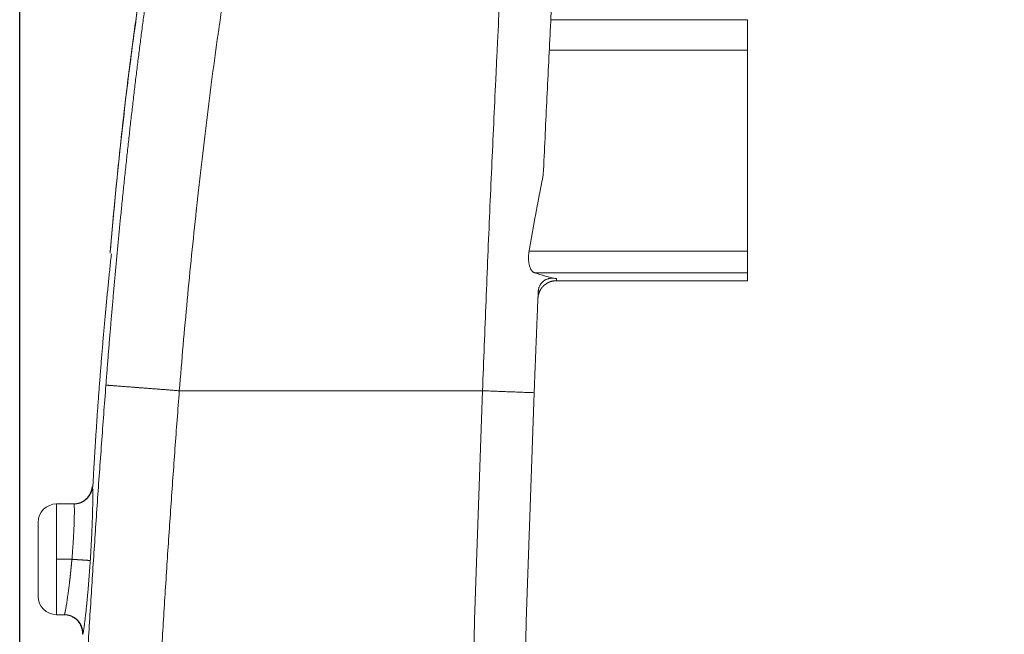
# Model space of a CAD drawing. Header units: millimetres. Extents: x 5437 to 18441, y -4466 to 3128.
# Tile 393 of 497: x 13343 to 13609, y 499 to 666. Entities that reach past the tile are written whole.
import ezdxf

# ---------------------------------------------------------------- set-up
doc = ezdxf.new("R2010")
doc.units = ezdxf.units.MM
doc.layers.add('1', color=7, linetype='Continuous', true_color=0xffffff)
doc.dimstyles.get("Standard").update_dxf_attribs({"dimtxt": 0.18, "dimasz": 0.18, "dimexe": 0.18, "dimexo": 0.0625, "dimgap": 0.09, "dimtad": 0, "dimtih": 1, "dimtoh": 1, "dimdec": 4, "dimzin": 0, "dimdsep": 46, "dimtxsty": 'Standard', "dimcen": 0.09, "dimadec": 0, "dimazin": 0, "dimtfac": 1, "dimtdec": 4, "dimtofl": 0, "dimtmove": 0, "dimatfit": 3, "dimfxl": 1, "dimtolj": 1, "dimtzin": 0, "dimarcsym": 0})

# ---------------------------------------------------------------- blocks, each defined once
blk = doc.blocks.new('*D2')
at = {"color": 0, "lineweight": -2, "transparency": 16777216}
for p, q in [((13342.58, 254.08), (13342.58, 1268.86)), ((13822.08, 1032.13), (13822.08, 1268.86))]:
    blk.add_line(p, q, dxfattribs=at)
at = {"color": 0, "lineweight": 0, "transparency": 16777216}
for p, q in [((13422.58, 1268.68), (13482.24, 1268.68)), ((13742.08, 1268.68), (13682.42, 1268.68))]:
    blk.add_line(p, q, dxfattribs=at)
at = {"color": 0, "lineweight": 20, "transparency": 16777216}
for points in [[(13422.58, 1282.02), (13422.58, 1255.35), (13342.58, 1268.68)], [(13742.08, 1282.02), (13742.08, 1255.35), (13822.08, 1268.68)]]:
    blk.add_solid(points, dxfattribs=at)
at = {"layer": 'Defpoints', "color": 0, "lineweight": 20, "transparency": 16777216}
for p in [(13822.08, 1268.68), (13822.08, 1032.06), (13342.58, 254.01)]:
    blk.add_point(p, dxfattribs=at)
at = {"color": 0, "lineweight": 20, "transparency": 16777216, "insert": (13582.33, 1268.68), "char_height": 80, "attachment_point": 5}
blk.add_mtext('\\A1;480', dxfattribs=at)

msp = doc.modelspace()

# ---------------------------------------------------------------- linework, layer by layer
at = {"layer": '1', "color": 0, "lineweight": 20}
for p, q in [((13539.58476, 665.63328), (13486.32467, 665.63328)), ((13539.58476, 657.36976), (13539.58476, 665.63328)), ((13485.9149, 657.36976), (13539.58476, 657.36976)), ((13539.58476, 602.96259), (13539.58476, 657.36976)), ((13480.45173, 602.96259), (13539.58476, 602.96259)), ((13539.58476, 597.15185), (13539.58476, 602.96259)), ((13481.89281, 597.15185), (13539.58476, 597.15185)), ((13539.58476, 594.97804), (13539.58476, 597.15185)), ((13487.82476, 594.96885), (13539.58476, 594.96885)), ((13487.84504, 594.97804), (13539.58476, 594.97804)), ((13539.58476, 594.96885), (13539.58476, 594.97804)), ((13467.85325, 565.1901), (13385.78933, 565.1901)), ((13362.16118, 539.21491), (13362.1623, 539.21491)), ((13357.27241, 534.56434), (13352.58476, 534.56434)), ((13352.58476, 519.56434), (13352.58476, 534.56434)), ((13347.58476, 509.56434), (13347.58476, 529.56434)), ((13356.71121, 519.56434), (13352.58476, 519.56434)), ((13352.58476, 504.56434), (13352.58476, 519.56434)), ((13354.65985, 504.56434), (13352.58476, 504.56434)), ((13359.55281, 499.26203), (13359.55175, 499.26203))]:
    msp.add_line(p, q, dxfattribs=at)
for centre, radius, start, end in [((21475.99422, 259.08282), 8013.98923, 177.810962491, 180.176506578), ((21475.99422, 259.08282), 8000, 177.810962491, 180.176506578), ((13352.58476, 529.56434), 5, 90, 180), ((13352.58476, 509.56434), 5, 180, 270)]:
    msp.add_arc(centre, radius, start, end, dxfattribs=at)
for points, degree, knots in [([(13413.30538, 749.7102), (13412.448, 746.47622), (13411.60618, 743.16726), (13409.95369, 736.39793), (13409.14302, 732.93756), (13407.5528, 725.8645), (13406.77325, 722.2518), (13405.6273, 716.71826), (13405.2492, 714.85466), (13404.6879, 712.03066), (13404.4087, 710.61151), (13404.08553, 708.94333), (13403.92459, 708.10611), (13403.84427, 707.68673), (13403.80416, 707.47684), (13403.78411, 707.37184), (13403.77409, 707.31933), (13403.76908, 707.29308), (13403.76657, 707.27995), (13403.76532, 707.27338), (13403.76469, 707.2701), (13403.76442, 707.26869), (13403.76425, 707.26775), (13403.76415, 707.26724), (13403.09336, 703.75093), (13402.43434, 700.16439), (13401.13968, 692.85014), (13400.50405, 689.12244), (13399.25616, 681.52663), (13398.64391, 677.65851), (13397.74306, 671.75206), (13397.44571, 669.76587), (13397.00405, 666.7607), (13396.78432, 665.25164), (13396.52989, 663.4798), (13396.40315, 662.59106), (13396.3399, 662.14599), (13396.30831, 661.92328), (13396.29252, 661.81188), (13396.28463, 661.75617), (13396.28068, 661.72831), (13396.27871, 661.71438), (13396.27772, 661.70742), (13396.27723, 661.70393), (13396.27702, 661.70244), (13396.27688, 661.70145), (13396.2768, 661.70091), (13395.74381, 657.93734), (13395.22127, 654.11953), (13394.19692, 646.3769), (13393.69511, 642.45208), (13392.71225, 634.49832), (13392.2312, 630.46938), (13391.52517, 624.35047), (13391.29242, 622.29825), (13390.94719, 619.20141), (13390.77554, 617.64837), (13390.57699, 615.82848), (13390.47814, 614.91654), (13390.42882, 614.46007), (13390.40419, 614.23171), (13390.39188, 614.1175), (13390.38573, 614.06039), (13390.38265, 614.03183), (13390.38112, 614.01755), (13390.38035, 614.01041), (13390.38002, 614.00735), (13390.3798, 614.00531), (13390.37968, 614.00425), (13389.51556, 605.98033), (13388.70102, 597.88836), (13387.55346, 585.67533), (13386.81316, 577.50832), (13386.12236, 569.30118), (13385.78933, 565.1901)], 3, [0, 0, 0, 0, 0.0625, 0.0625, 0.125, 0.125, 0.1875, 0.1875, 0.21875, 0.21875, 0.234375, 0.2421875, 0.24609375, 0.248046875, 0.249023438, 0.249511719, 0.249755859, 0.24987793, 0.249938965, 0.249969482, 0.249984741, 0.249992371, 0.249992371, 0.25, 0.25, 0.3125, 0.3125, 0.375, 0.375, 0.4375, 0.4375, 0.46875, 0.46875, 0.484375, 0.4921875, 0.49609375, 0.498046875, 0.499023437, 0.499511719, 0.499755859, 0.49987793, 0.499938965, 0.499969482, 0.499984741, 0.499992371, 0.499992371, 0.5, 0.5, 0.5625, 0.5625, 0.625, 0.625, 0.6875, 0.6875, 0.71875, 0.71875, 0.734375, 0.7421875, 0.74609375, 0.748046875, 0.749023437, 0.749511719, 0.749755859, 0.74987793, 0.749938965, 0.749969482, 0.749984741, 0.749984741, 0.75, 0.75, 0.875, 0.875, 0.9375, 1, 1, 1, 1]), ([(13467.85325, 565.1901), (13468.00618, 569.26688), (13468.16171, 573.33373), (13468.47786, 581.44781), (13468.79913, 589.54227), (13469.29614, 601.62565), (13469.80801, 613.65102), (13470.3345, 625.61852), (13470.87536, 637.52803), (13471.24535, 645.42886), (13471.52629, 651.33977), (13471.62051, 653.30763), (13471.76271, 656.25572), (13471.83401, 657.72884), (13471.90564, 659.20056), (13471.94151, 659.93619), (13471.95348, 660.18137), (13471.97741, 660.67144), (13472.18097, 664.83511), (13472.38601, 668.96607), (13472.7744, 676.68478), (13473.16522, 684.34629), (13473.75812, 695.66847), (13474.35705, 706.8215), (13474.96135, 717.80568), (13475.57036, 728.62072), (13475.97904, 735.7174), (13476.3888, 742.75687), (13476.59422, 746.24802), (13476.80006, 749.7102)], 3, [0, 0, 0, 0, 0.0625, 0.0625, 0.125, 0.1875, 0.25, 0.3125, 0.375, 0.4375, 0.4375, 0.46875, 0.46875, 0.484375, 0.4921875, 0.4921875, 0.49609375, 0.49609375, 0.5, 0.5625, 0.5625, 0.625, 0.6875, 0.75, 0.8125, 0.875, 0.9375, 0.9375, 1, 1, 1, 1]), ([(13386.29141, 729.04894), (13383.01149, 712.48937), (13380.09811, 695.34993), (13377.4939, 677.72966), (13373.26023, 645.24257), (13369.77952, 611.87399), (13368.36162, 596.86802), (13367.0726, 581.79633), (13365.91677, 566.71293)], 5, [0, 0, 0, 0, 0, 0, 0.553919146, 0.553919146, 0.553919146, 1, 1, 1, 1, 1, 1]), ([(13386.29143, 729.04893), (13386.27039, 728.96757), (13386.22832, 728.80485), (13386.16535, 728.56056), (13386.10249, 728.31613), (13386.03975, 728.07154), (13385.97712, 727.82679), (13385.91461, 727.58188), (13385.85221, 727.33682), (13385.78993, 727.0916), (13385.72776, 726.84622), (13385.6657, 726.60068), (13385.60376, 726.35499), (13385.54193, 726.10914), (13385.48021, 725.86313), (13385.41861, 725.61697), (13385.35712, 725.37065), (13385.29575, 725.12417), (13385.23448, 724.87754), (13385.17333, 724.63075), (13385.1123, 724.3838), (13385.05137, 724.13669), (13384.99056, 723.88943), (13384.92986, 723.64201), (13384.86927, 723.39444), (13384.80879, 723.14671), (13384.74842, 722.89882), (13384.68817, 722.65078), (13384.62802, 722.40258), (13384.56799, 722.15422), (13384.50807, 721.9057), (13384.44826, 721.65703), (13384.38856, 721.40821), (13384.32897, 721.15923), (13384.26949, 720.91009), (13384.21012, 720.66079), (13384.15086, 720.41134), (13384.09171, 720.16173), (13384.03266, 719.91197), (13383.97373, 719.66205), (13383.91491, 719.41198), (13383.8562, 719.16175), (13383.79759, 718.91136), (13383.7391, 718.66082), (13383.68071, 718.41012), (13383.62243, 718.15926), (13383.56426, 717.90825), (13383.5062, 717.65709), (13383.44824, 717.40577), (13383.39039, 717.15429), (13383.33266, 716.90266), (13383.27502, 716.65087), (13383.2175, 716.39892), (13383.16008, 716.14683), (13383.10277, 715.89457), (13383.04557, 715.64216), (13382.98847, 715.3896), (13382.93148, 715.13688), (13382.87459, 714.884), (13382.81782, 714.63097), (13382.76114, 714.37779), (13382.70458, 714.12444), (13382.64811, 713.87095), (13382.59176, 713.6173), (13382.53551, 713.36349), (13382.47936, 713.10953), (13382.42332, 712.85542), (13382.36739, 712.60115), (13382.31156, 712.34672), (13382.25583, 712.09214), (13382.20021, 711.83741), (13382.14469, 711.58252), (13382.08928, 711.32747), (13382.03397, 711.07227), (13381.97876, 710.81692), (13381.92366, 710.56141), (13381.86866, 710.30575), (13381.81376, 710.04993), (13381.75897, 709.79396), (13381.70428, 709.53784), (13381.64969, 709.28156), (13381.59521, 709.02512), (13381.54083, 708.76854), (13381.48655, 708.51179), (13381.43237, 708.2549), (13381.37829, 707.99785), (13381.32432, 707.74064), (13381.27044, 707.48328), (13381.21667, 707.22577), (13381.163, 706.96811), (13381.10943, 706.71029), (13381.05596, 706.45231), (13381.0026, 706.19418), (13380.94933, 705.9359), (13380.89617, 705.67747), (13380.8431, 705.41888), (13380.79013, 705.16013), (13380.73727, 704.90124), (13380.6845, 704.64219), (13380.63184, 704.38298), (13380.57927, 704.12363), (13380.5268, 703.86412), (13380.47443, 703.60445), (13380.42217, 703.34464), (13380.37, 703.08467), (13380.31792, 702.82454), (13380.26595, 702.56427), (13380.21408, 702.30384), (13380.1623, 702.04325), (13380.11062, 701.78252), (13380.05904, 701.52163), (13380.00756, 701.26058), (13379.95618, 700.99939), (13379.90489, 700.73804), (13379.8537, 700.47654), (13379.80261, 700.21488), (13379.75161, 699.95308), (13379.70071, 699.69112), (13379.64991, 699.42901), (13379.59921, 699.16674), (13379.5486, 698.90432), (13379.49808, 698.64175), (13379.44767, 698.37903), (13379.39735, 698.11615), (13379.34712, 697.85313), (13379.29699, 697.58995), (13379.24696, 697.32661), (13379.19702, 697.06313), (13379.14717, 696.79949), (13379.09742, 696.5357), (13379.04777, 696.27176), (13378.99821, 696.00766), (13378.94875, 695.74342), (13378.89937, 695.47902), (13378.8501, 695.21447), (13378.80092, 694.94977), (13378.75183, 694.68491), (13378.70283, 694.4199), (13378.65393, 694.15475), (13378.60512, 693.88944), (13378.55641, 693.62397), (13378.50779, 693.35836), (13378.45926, 693.09259), (13378.41082, 692.82668), (13378.36248, 692.56061), (13378.31423, 692.29439), (13378.26607, 692.02801), (13377.7664, 689.25739), (13376.84378, 683.94399), (13375.56038, 675.99757), (13374.35061, 667.94598), (13373.21026, 659.79032), (13372.13504, 651.53039), (13371.12136, 643.17013), (13370.16564, 634.7133), (13369.26445, 626.16494), (13368.41404, 617.526), (13367.86086, 611.51486), (13367.56634, 608.20101), (13367.51451, 607.61532), (13367.46289, 607.02934), (13367.41146, 606.44306), (13367.36024, 605.8565), (13367.30921, 605.26963), (13367.25838, 604.68248), (13367.20775, 604.09503), (13367.1573, 603.50728), (13367.10927, 602.94509), (13367.07809, 602.57873), (13367.06362, 602.40844)], 3, [0, 0, 0, 0, 0.002173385, 0.004346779, 0.006520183, 0.008693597, 0.010867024, 0.013040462, 0.015213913, 0.017387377, 0.019560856, 0.02173435, 0.02390786, 0.026081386, 0.028254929, 0.030428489, 0.032602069, 0.034775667, 0.036949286, 0.039122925, 0.041296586, 0.043470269, 0.045643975, 0.047817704, 0.049991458, 0.052165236, 0.05433904, 0.056512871, 0.058686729, 0.060860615, 0.06303453, 0.065208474, 0.067382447, 0.069556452, 0.071730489, 0.073904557, 0.076078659, 0.078252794, 0.080426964, 0.082601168, 0.084775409, 0.086949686, 0.089124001, 0.091298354, 0.093472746, 0.095647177, 0.097821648, 0.099996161, 0.102170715, 0.104345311, 0.106519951, 0.108694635, 0.110869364, 0.113044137, 0.115218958, 0.117393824, 0.119568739, 0.121743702, 0.123918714, 0.126093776, 0.128268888, 0.130444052, 0.132619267, 0.134794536, 0.136969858, 0.139145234, 0.141320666, 0.143496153, 0.145671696, 0.147847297, 0.150022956, 0.152198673, 0.15437445, 0.156550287, 0.158726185, 0.160902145, 0.163078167, 0.165254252, 0.167430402, 0.169606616, 0.171782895, 0.17395924, 0.176135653, 0.178312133, 0.180488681, 0.182665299, 0.184841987, 0.187018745, 0.189195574, 0.191372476, 0.193549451, 0.195726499, 0.197903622, 0.200080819, 0.202258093, 0.204435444, 0.206612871, 0.208790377, 0.210967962, 0.213145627, 0.215323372, 0.217501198, 0.219679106, 0.221857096, 0.224035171, 0.226213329, 0.228391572, 0.230569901, 0.232748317, 0.234926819, 0.23710541, 0.239284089, 0.241462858, 0.243641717, 0.245820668, 0.247999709, 0.250178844, 0.252358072, 0.254537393, 0.25671681, 0.258896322, 0.26107593, 0.263255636, 0.265435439, 0.267615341, 0.269795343, 0.271975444, 0.274155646, 0.27633595, 0.278516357, 0.280696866, 0.28287748, 0.285058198, 0.287239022, 0.289419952, 0.291600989, 0.293782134, 0.295963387, 0.298144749, 0.300326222, 0.302507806, 0.304689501, 0.306871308, 0.309053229, 0.311235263, 0.313417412, 0.315599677, 0.317782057, 0.381477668, 0.445112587, 0.50870623, 0.572278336, 0.635848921, 0.699465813, 0.763055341, 0.826638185, 0.89023523, 0.953867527, 0.958114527, 0.962361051, 0.966607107, 0.970852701, 0.975097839, 0.979342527, 0.983586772, 0.987830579, 0.992073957, 0.996316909, 1, 1, 1, 1]), ([(13386.43581, 729.98408), (13385.06396, 724.63505), (13382.61871, 714.35636), (13379.56264, 699.34719), (13377.16618, 685.91435), (13375.30702, 674.22702), (13373.84732, 664.12522), (13372.56529, 654.51924), (13371.27244, 644.14667), (13369.89153, 632.04834), (13368.45852, 618.10678), (13367.54749, 608.10504), (13367.09508, 602.78067)], 3, [0, 0, 0, 0, 0.142344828, 0.268329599, 0.377932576, 0.471144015, 0.547961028, 0.615435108, 0.693660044, 0.78385174, 0.885978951, 1, 1, 1, 1]), ([(13484.30825, 623.71338), (13484.60889, 630.30244), (13484.91561, 636.84591), (13485.54061, 649.84285), (13486.17717, 662.74979), (13486.8356, 675.47757), (13487.50431, 688.11546), (13487.8438, 694.38945), (13488.18809, 700.61796)], 3, [0, 0, 0, 0, 0.25, 0.25, 0.5, 0.75, 0.75, 1, 1, 1, 1]), ([(13480.45173, 602.96259), (13480.42282, 602.79464), (13480.37312, 602.45754), (13480.33943, 602.11811), (13480.32025, 601.86265), (13480.31487, 601.77735), (13480.30619, 601.60644), (13480.30289, 601.5208), (13480.29617, 601.26363), (13480.29603, 601.09493), (13480.30409, 600.76283), (13480.31229, 600.59942), (13480.3308, 600.35824), (13480.33801, 600.27851), (13480.35451, 600.12038), (13480.36382, 600.04192), (13480.39487, 599.80889), (13480.41942, 599.65915), (13480.47578, 599.37028), (13480.5076, 599.23115), (13480.56064, 599.03025), (13480.58849, 598.93174), (13480.61833, 598.83616), (13480.63868, 598.7731), (13480.64908, 598.74185), (13480.70208, 598.58771), (13480.74732, 598.47164), (13480.84316, 598.25317), (13480.89375, 598.15076), (13481.00011, 597.9592), (13481.05588, 597.87005), (13481.12881, 597.76689), (13481.14355, 597.74669), (13481.1732, 597.7073), (13481.218, 597.64968), (13481.26374, 597.59634), (13481.35642, 597.49522), (13481.41983, 597.43522), (13481.54976, 597.32959), (13481.61629, 597.28396), (13481.71841, 597.22624), (13481.75287, 597.20879), (13481.82245, 597.17753), (13481.8575, 597.16377), (13481.89281, 597.15185)], 3, [0, 0, 0, 0, 0.0625, 0.125, 0.125, 0.15625, 0.15625, 0.1875, 0.1875, 0.25, 0.25, 0.3125, 0.3125, 0.34375, 0.34375, 0.375, 0.375, 0.4375, 0.4375, 0.5, 0.5, 0.53125, 0.546875, 0.546875, 0.5625, 0.5625, 0.625, 0.625, 0.6875, 0.6875, 0.75, 0.75, 0.765625, 0.765625, 0.78125, 0.8125, 0.8125, 0.875, 0.875, 0.9375, 0.9375, 0.96875, 0.96875, 1, 1, 1, 1]), ([(13482.91861, 591.86246), (13482.92425, 591.99798), (13482.93514, 592.13197), (13482.95951, 592.33059), (13482.96897, 592.3964), (13482.98521, 592.49452), (13482.99097, 592.52713), (13483.00316, 592.59214), (13483.00958, 592.62437), (13483.04303, 592.78353), (13483.07434, 592.90525), (13483.12734, 593.0804), (13483.14601, 593.13754), (13483.17545, 593.22149), (13483.18547, 593.24909), (13483.20582, 593.30332), (13483.21616, 593.32999), (13483.26864, 593.46123), (13483.31312, 593.55953), (13483.40612, 593.74525), (13483.45465, 593.83265), (13483.51744, 593.93616), (13483.53012, 593.95658), (13483.55556, 593.9967), (13483.59389, 594.05582), (13483.6327, 594.11199), (13483.71089, 594.22077), (13483.76378, 594.28859), (13483.8708, 594.41641), (13483.92494, 594.47642), (13484.03428, 594.58978), (13484.08949, 594.64312), (13484.173, 594.71879), (13484.20095, 594.74328), (13484.25708, 594.79091), (13484.28524, 594.81403), (13484.36969, 594.8812), (13484.42605, 594.92315), (13484.59529, 595.04165), (13484.70832, 595.11089), (13484.93469, 595.2339), (13485.04803, 595.28765), (13485.27498, 595.38224), (13485.38858, 595.42308), (13485.61601, 595.49362), (13485.72983, 595.52331), (13485.90071, 595.56044), (13485.95773, 595.57158), (13486.07163, 595.59148), (13486.1285, 595.60023), (13486.29888, 595.62311), (13486.41216, 595.63385), (13486.75115, 595.65378), (13486.97604, 595.65074), (13487.42386, 595.61599), (13487.64679, 595.58426), (13487.86882, 595.53906)], 3, [0, 0, 0, 0, 0.03125, 0.03125, 0.046875, 0.046875, 0.0546875, 0.0546875, 0.0625, 0.0625, 0.09375, 0.09375, 0.109375, 0.109375, 0.1171875, 0.1171875, 0.125, 0.125, 0.15625, 0.15625, 0.1875, 0.1875, 0.1953125, 0.1953125, 0.203125, 0.21875, 0.21875, 0.25, 0.25, 0.28125, 0.28125, 0.3125, 0.3125, 0.328125, 0.328125, 0.34375, 0.34375, 0.375, 0.375, 0.4375, 0.4375, 0.5, 0.5, 0.5625, 0.5625, 0.625, 0.625, 0.65625, 0.65625, 0.6875, 0.6875, 0.75, 0.75, 0.875, 0.875, 1, 1, 1, 1]), ([(13484.5863, 593.75976), (13484.63164, 593.80495), (13485.0678, 594.21972), (13486.18243, 594.7783), (13487.25104, 594.96893), (13487.84428, 594.96885)], 3, [0, 0, 0, 0, 0.054259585, 0.512575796, 1, 1, 1, 1]), ([(13482.84933, 590.19418), (13482.88092, 590.95685), (13483.05856, 591.71348), (13483.38091, 592.42685), (13483.86328, 593.10522), (13484.46163, 593.66293), (13484.50153, 593.69913), (13484.54191, 593.73479), (13484.58277, 593.76989)], 5, [0, 0, 0, 0, 0, 0, 0.934142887, 0.934142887, 0.934142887, 1, 1, 1, 1, 1, 1]), ([(13365.91677, 566.71287), (13361.0778, 503.5654), (13357.42152, 440.35231), (13354.94459, 377.08477), (13353.58021, 310.56254), (13353.51774, 244.01937), (13353.51776, 240.79858), (13353.52084, 237.57776), (13353.52697, 234.35689)], 5, [0, 0, 0, 0, 0, 0, 0.951599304, 0.951599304, 0.951599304, 1, 1, 1, 1, 1, 1]), ([(13385.78932, 565.19004), (13382.82283, 565.41736), (13379.8563, 565.64469), (13377.02669, 565.86152), (13371.91374, 566.25332), (13368.29449, 566.53066), (13366.95945, 566.63297), (13366.16331, 566.69398), (13365.91677, 566.71287)], 5, [0, 0, 0, 0, 0, 0, 0.500000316, 0.500000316, 0.500000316, 1, 1, 1, 1, 1, 1]), ([(13385.78934, 565.1901), (13380.97315, 502.3399), (13377.33402, 439.42394), (13374.86868, 376.45338), (13373.51068, 310.24321), (13373.4485, 244.01198), (13373.44853, 240.8063), (13373.45159, 237.60057), (13373.45769, 234.3948)], 5, [0, 0, 0, 0, 0, 0, 0.951599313, 0.951599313, 0.951599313, 1, 1, 1, 1, 1, 1]), ([(13362.16214, 539.21491), (13362.10868, 538.56378), (13361.79871, 537.37259), (13360.66935, 535.81803), (13359.04111, 534.79894), (13357.83253, 534.57237), (13357.17996, 534.56434)], 3, [0, 0, 0, 0, 0.249964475, 0.499945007, 0.749954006, 1, 1, 1, 1]), ([(13362.25921, 539.21497), (13362.20678, 538.46637), (13362.01397, 537.7276), (13361.68305, 537.03384), (13360.77749, 535.80442), (13359.48803, 534.9868), (13358.77299, 534.7051), (13358.02269, 534.56434), (13357.27241, 534.56434)], 5, [0, 0, 0, 0, 0, 0, 0.5, 0.5, 0.5, 1, 1, 1, 1, 1, 1]), ([(13361.69181, 519.23898), (13361.85494, 521.73615), (13361.99711, 524.23614), (13362.11296, 526.66069), (13362.33278, 532.2969), (13362.39411, 536.52718), (13362.38006, 538.321), (13362.33344, 539.21502), (13362.25921, 539.21497)], 5, [0, 0, 0, 0, 0, 0, 0.402262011, 0.402262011, 0.402262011, 1, 1, 1, 1, 1, 1]), ([(13356.71121, 519.56434), (13356.7542, 520.0579), (13356.79511, 520.55079), (13356.87275, 521.53042), (13356.90949, 522.01716), (13356.9788, 522.97988), (13357.01138, 523.45585), (13357.07235, 524.39254), (13357.10076, 524.85326), (13357.15341, 525.75519), (13357.17765, 526.1964), (13357.22196, 527.05528), (13357.24203, 527.47296), (13357.27801, 528.28103), (13357.29392, 528.67143), (13357.31465, 529.234), (13357.32424, 529.50954), (13357.33405, 529.8204), (13357.33862, 529.97313), (13357.34082, 530.0488), (13357.34189, 530.08647), (13357.34243, 530.10526), (13357.34269, 530.11464), (13357.34283, 530.11933), (13357.34289, 530.12168), (13357.34292, 530.12268), (13357.34294, 530.12335), (13357.34295, 530.12372), (13357.35166, 530.43296), (13357.35891, 530.7338), (13357.37049, 531.31407), (13357.37483, 531.5935), (13357.38059, 532.12544), (13357.38202, 532.37795), (13357.38196, 532.85029), (13357.38047, 533.07012), (13357.3746, 533.47121), (13357.3702, 533.65247), (13357.3585, 533.97048), (13357.35119, 534.10724), (13357.33367, 534.33043), (13357.32346, 534.41686), (13357.30011, 534.53381), (13357.28699, 534.56434), (13357.27241, 534.56434)], 3, [0, 0, 0, 0, 0.0625, 0.0625, 0.125, 0.125, 0.1875, 0.1875, 0.25, 0.25, 0.3125, 0.3125, 0.375, 0.375, 0.4375, 0.4375, 0.46875, 0.484375, 0.4921875, 0.49609375, 0.498046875, 0.499023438, 0.499511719, 0.499755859, 0.49987793, 0.499938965, 0.499938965, 0.5, 0.5, 0.5625, 0.5625, 0.625, 0.625, 0.6875, 0.6875, 0.75, 0.75, 0.8125, 0.8125, 0.875, 0.875, 0.9375, 0.9375, 1, 1, 1, 1]), ([(13354.65985, 504.56434), (13354.66038, 504.56436), (13354.66143, 504.5644), (13354.66304, 504.56477), (13354.66469, 504.56535), (13354.66638, 504.56618), (13354.66809, 504.56724), (13354.66984, 504.56854), (13354.67163, 504.57008), (13354.67345, 504.57185), (13354.6753, 504.57387), (13354.67719, 504.57613), (13354.67911, 504.57862), (13354.68106, 504.58136), (13354.68305, 504.58434), (13354.68507, 504.58756), (13354.68713, 504.59103), (13354.68922, 504.59474), (13354.69134, 504.59869), (13354.6935, 504.60289), (13354.69569, 504.60734), (13354.69792, 504.61203), (13354.70018, 504.61697), (13354.70247, 504.62216), (13354.7048, 504.62759), (13354.70716, 504.63328), (13354.70956, 504.63921), (13354.71198, 504.64539), (13354.71445, 504.65182), (13354.71694, 504.65851), (13354.71948, 504.66544), (13354.72204, 504.67263), (13354.72464, 504.68007), (13354.72727, 504.68776), (13354.72994, 504.69571), (13354.73264, 504.70391), (13354.73537, 504.71237), (13354.73814, 504.72108), (13354.74094, 504.73005), (13354.74378, 504.73927), (13354.74665, 504.74875), (13354.74955, 504.75849), (13354.75249, 504.76849), (13354.75546, 504.77874), (13354.75846, 504.78926), (13354.7615, 504.80003), (13354.76458, 504.81106), (13354.76768, 504.82236), (13354.77082, 504.83391), (13354.774, 504.84573), (13354.77721, 504.85781), (13354.78045, 504.87015), (13354.78373, 504.88275), (13354.78704, 504.89562), (13354.79038, 504.90875), (13354.79376, 504.92214), (13354.79717, 504.9358), (13354.80062, 504.94973), (13354.8041, 504.96392), (13354.80761, 504.97837), (13354.81116, 504.9931), (13354.81474, 505.00809), (13354.81835, 505.02334), (13354.822, 505.03887), (13354.82569, 505.05466), (13354.8294, 505.07072), (13354.83315, 505.08705), (13354.83694, 505.10365), (13354.84076, 505.12052), (13354.84461, 505.13766), (13354.8485, 505.15507), (13354.85242, 505.17275), (13354.85637, 505.1907), (13354.86036, 505.20892), (13354.86438, 505.22742), (13354.86844, 505.24618), (13354.87253, 505.26522), (13354.87665, 505.28454), (13354.88081, 505.30412), (13354.885, 505.32398), (13354.88923, 505.34411), (13354.89348, 505.36452), (13354.89778, 505.3852), (13354.90211, 505.40616), (13354.90647, 505.42739), (13354.91086, 505.4489), (13354.91529, 505.47068), (13354.91975, 505.49274), (13354.92425, 505.51507), (13354.92878, 505.53768), (13354.93334, 505.56057), (13354.93794, 505.58373), (13354.94257, 505.60717), (13354.94724, 505.63089), (13354.95194, 505.65489), (13354.95667, 505.67916), (13354.96144, 505.70371), (13354.99069, 505.855), (13355.04913, 506.16668), (13355.14429, 506.70609), (13355.25209, 507.35428), (13355.3725, 508.1199), (13355.47964, 508.8371), (13355.57079, 509.46794), (13355.64433, 509.99009), (13355.72757, 510.59916), (13355.81367, 511.24915), (13355.89531, 511.88575), (13355.96531, 512.44773), (13356.0239, 512.92858), (13356.07107, 513.32249), (13356.10682, 513.62523), (13356.13206, 513.84154), (13356.15051, 514.00171), (13356.16603, 514.13725), (13356.1814, 514.27249), (13356.19664, 514.40742), (13356.21174, 514.542), (13356.2267, 514.67622), (13356.24152, 514.81006), (13356.2562, 514.9435), (13356.27075, 515.07652), (13356.28515, 515.2091), (13356.29942, 515.34122), (13356.31354, 515.47286), (13356.32753, 515.60402), (13356.34138, 515.73466), (13356.35509, 515.86477), (13356.36866, 515.99435), (13356.38209, 516.12336), (13356.39539, 516.2518), (13356.40854, 516.37965), (13356.42156, 516.50689), (13356.43443, 516.63352), (13356.44717, 516.75951), (13356.45977, 516.88486), (13356.47223, 517.00955), (13356.48455, 517.13357), (13356.49673, 517.2569), (13356.50877, 517.37954), (13356.52068, 517.50147), (13356.53244, 517.62268), (13356.54407, 517.74316), (13356.55556, 517.8629), (13356.5669, 517.98189), (13356.57811, 518.10012), (13356.58918, 518.21758), (13356.60012, 518.33426), (13356.61091, 518.45016), (13356.62156, 518.56526), (13356.63208, 518.67955), (13356.64245, 518.79303), (13356.65269, 518.90569), (13356.66279, 519.01752), (13356.67275, 519.12852), (13356.68257, 519.23868), (13356.69225, 519.34799), (13356.7018, 519.45645), (13356.70808, 519.52847), (13356.71121, 519.56434)], 3, [0, 0, 0, 0, 0.002508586, 0.005019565, 0.007532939, 0.010048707, 0.012566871, 0.015087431, 0.017610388, 0.020135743, 0.022663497, 0.025193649, 0.027726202, 0.030261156, 0.032798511, 0.035338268, 0.037880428, 0.040424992, 0.04297196, 0.045521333, 0.048073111, 0.050627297, 0.053183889, 0.055742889, 0.058304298, 0.060868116, 0.063434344, 0.066002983, 0.068574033, 0.071147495, 0.07372337, 0.076301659, 0.078882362, 0.081465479, 0.084051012, 0.086638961, 0.089229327, 0.091822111, 0.094417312, 0.097014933, 0.099614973, 0.102217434, 0.104822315, 0.107429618, 0.110039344, 0.112651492, 0.115266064, 0.11788306, 0.120502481, 0.123124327, 0.1257486, 0.1283753, 0.131004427, 0.133635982, 0.136269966, 0.13890638, 0.141545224, 0.144186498, 0.146830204, 0.149476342, 0.152124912, 0.154775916, 0.157429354, 0.160085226, 0.162743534, 0.165404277, 0.168067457, 0.170733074, 0.173401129, 0.176071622, 0.178744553, 0.181419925, 0.184097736, 0.186777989, 0.189460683, 0.192145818, 0.194833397, 0.197523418, 0.200215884, 0.202910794, 0.205608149, 0.208307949, 0.211010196, 0.21371489, 0.216422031, 0.21913162, 0.221843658, 0.224558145, 0.227275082, 0.229994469, 0.232716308, 0.235440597, 0.238167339, 0.240896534, 0.243628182, 0.246362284, 0.24909884, 0.251837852, 0.296426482, 0.343777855, 0.393893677, 0.44677534, 0.502423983, 0.52832255, 0.557756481, 0.590725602, 0.627229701, 0.659104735, 0.686529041, 0.709502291, 0.728024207, 0.742094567, 0.751713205, 0.757942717, 0.764135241, 0.770290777, 0.776409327, 0.782490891, 0.78853547, 0.794543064, 0.800513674, 0.806447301, 0.812343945, 0.818203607, 0.824026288, 0.829811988, 0.835560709, 0.841272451, 0.846947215, 0.852585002, 0.858185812, 0.863749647, 0.869276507, 0.874766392, 0.880219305, 0.885635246, 0.891014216, 0.896356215, 0.901661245, 0.906929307, 0.912160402, 0.917354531, 0.922511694, 0.927631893, 0.932715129, 0.937761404, 0.942770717, 0.947743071, 0.952678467, 0.957576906, 0.962438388, 0.967262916, 0.972050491, 0.976801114, 0.981514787, 0.98619151, 0.990831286, 0.995434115, 1, 1, 1, 1]), ([(13361.69181, 519.23898), (13361.64712, 519.2419), (13361.46023, 519.25411), (13361.13307, 519.27548), (13360.23081, 519.33442), (13358.93773, 519.41889), (13358.21951, 519.46581), (13357.46536, 519.51507), (13356.71121, 519.56434)], 5, [0, 0, 0, 0, 0, 0, 0.5, 0.5, 0.5, 1, 1, 1, 1, 1, 1]), ([(13359.64973, 499.26208), (13359.71074, 499.26211), (13359.83202, 499.8669), (13360.01066, 501.07616), (13360.45426, 504.61413), (13360.97722, 509.87554), (13361.24242, 512.88399), (13361.48409, 516.05914), (13361.69181, 519.23898)], 5, [0, 0, 0, 0, 0, 0, 0.48967734, 0.48967734, 0.48967734, 1, 1, 1, 1, 1, 1]), ([(13354.56746, 504.56434), (13354.91161, 504.56363), (13355.58383, 504.49514), (13356.56297, 504.1861), (13357.45599, 503.6861), (13358.2302, 503.01521), (13358.85236, 502.20112), (13359.29684, 501.27869), (13359.54556, 500.28175), (13359.57296, 499.60594), (13359.55272, 499.26203)], 3, [0, 0, 0, 0, 0.125024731, 0.250040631, 0.37504773, 0.50004716, 0.625040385, 0.750029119, 0.875015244, 1, 1, 1, 1]), ([(13359.64973, 499.26208), (13359.69903, 500.07623), (13359.58239, 500.90045), (13359.29678, 501.68953), (13358.42102, 503.10531), (13357.06105, 504.06522), (13356.29083, 504.39806), (13355.47533, 504.56434), (13354.65985, 504.56434)], 5, [0, 0, 0, 0, 0, 0, 0.5, 0.5, 0.5, 1, 1, 1, 1, 1, 1])]:
    msp.add_open_spline(points, degree=degree, knots=knots, dxfattribs=at)
for points, degree in [([(13480.45173, 602.96259), (13481.16244, 607.09081), (13481.90341, 611.2295), (13482.67469, 615.37919), (13483.47631, 619.54034), (13484.30826, 623.71338)], 5), ([(13367.40222, 602.29405), (13364.06222, 570.81721), (13362.38788, 539.2153)], 2), ([(13481.89281, 597.15185), (13483.86898, 596.48496), (13485.86139, 595.94779), (13487.86882, 595.53906)], 3), ([(13484.58277, 593.76989), (13485.12144, 594.23274), (13485.74253, 594.60002), (13486.42339, 594.8522), (13487.13422, 594.97815), (13487.84504, 594.97804)], 5), ([(13487.86882, 595.53906), (13487.85922, 595.31266), (13487.85129, 595.12562), (13487.84504, 594.97804)], 3), ([(13481.83228, 564.65576), (13482.04045, 570.10174), (13482.25326, 575.54773), (13482.47063, 580.99139), (13482.69245, 586.43041), (13482.91861, 591.86246)], 5), ([(13467.85325, 565.1901), (13481.83228, 564.65576)], 1), ([(13362.25921, 539.21497), (13362.21992, 539.21495), (13362.19048, 539.21493), (13362.17087, 539.21492), (13362.1611, 539.21491), (13362.16118, 539.21491)], 5), ([(13359.55176, 499.26203), (13359.55167, 499.26203), (13359.56142, 499.26203), (13359.58102, 499.26205), (13359.61046, 499.26206), (13359.64973, 499.26208)], 5)]:
    msp.add_open_spline(points, degree=degree, dxfattribs=at)

# ---------------------------------------------------------------- dimensions: what is measured, and where the dimension line sits
at = {"color": 0, "lineweight": 20}
dim = msp.add_linear_dim(base=(13822.0847614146, 1268.6818655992), p1=(13342.5847614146, 254.0126467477), p2=(13822.0847614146, 1032.0643367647), dimstyle='Standard', override={"dimtxt": 80, "dimasz": 80, "dimdec": 0, "dimlwd": 0}, dxfattribs=at)
dim.commit()
dim.dimension.update_dxf_attribs({"geometry": '*D2', "text_midpoint": (13582.3347614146, 1268.6818655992)})

doc.saveas('drawing.dxf')
